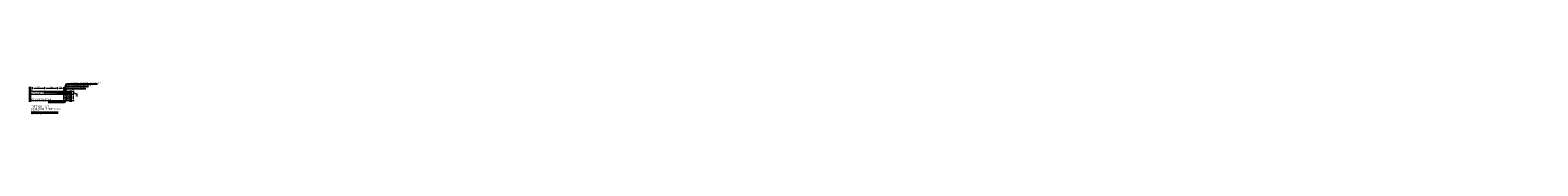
# Model space of a CAD drawing. Header units: metres. Extents: x 92403 to 95147, y 464428 to 465602.
# Tile 267 of 568: x 92613.69 to 92674.01, y 465100.59 to 465101.85. Entities that reach past the tile are written whole.
import ezdxf
from ezdxf import colors
from ezdxf.entities.mleader import LeaderData, LeaderLine
from ezdxf.math import Vec2, Vec3

# ---------------------------------------------------------------- set-up
doc = ezdxf.new("R2010")
doc.units = ezdxf.units.M
doc.linetypes.add('AL-PROJECT', pattern=[18, 12, -3, 0, -3])
doc.layers.get('0').update_dxf_attribs({"linetype": 'CONTINUOUS'})
doc.layers.get('Defpoints').update_dxf_attribs({"linetype": 'CONTINUOUS'})
for name, color, linetype, lineweight in [('B-WE-VH-VERHARDING_ASFALT-A', 252, 'CONTINUOUS', 18), ('B-WE-VH-VERHARDING_ASFALT-M', 7, 'CONTINUOUS', 18), ('N-WE-VH-DREMPEL_ASFALT-M', 7, 'CONTINUOUS', 18), ('N-WE-VH-VERHARDING_ASFALT-AD-10', 252, 'CONTINUOUS', 18), ('N-WE-VH-VERHARDING_ASFALT-G', 250, 'CONTINUOUS', 0), ('N-WE-VH-VERHARDING_FUNDERING-AD', 252, 'CONTINUOUS', 18), ('N-WE-VH-VERHARDING_FUNDERING-AD-10', 252, 'CONTINUOUS', 18), ('N-XX-GW-GROND_TEELAARDE-A-50', 7, 'CONTINUOUS', 18), ('V-WE-VH-VERHARDING_ASFALT-T25', 7, 'CONTINUOUS', 25), ('X-XX-AL-M', 7, 'CONTINUOUS', 18), ('X-XX-AL-PROJECTGRENS-G', 7, 'AL-PROJECT', 35), ('X-XX-AL-TEKENBLAD_TITELBLOK-T35', 50, 'CONTINUOUS', 35), ('X-XX-AL-VERWIJZING-T35', 7, 'CONTINUOUS', 35), ('X-XX-AL-VERWIJZING-T50', 7, 'CONTINUOUS', 50)]:
    doc.layers.add(name, color=color, linetype=linetype, lineweight=lineweight)
doc.styles.add('NLCS-ISO-M10000-T35', font='NLCS-ISO.ttf', dxfattribs={"height": 35})
doc.styles.add('NLCS-ISO-M10000-T50', font='NLCS-ISO.ttf', dxfattribs={"height": 50})
doc.styles.add('NLCS-ISO-M20-T25', font='NLCS-ISO.ttf', dxfattribs={"height": 0.05})
doc.styles.add('NLCS_10_25', font='NLCS-ISO.ttf', dxfattribs={"height": 0.025})
doc.dimstyles.new('NLCS-M20-T25-PIJL_L2_H1', dxfattribs={"dimscale": 0.02, "dimtxt": 0.05, "dimasz": 2.5, "dimexe": 2, "dimexo": 2, "dimgap": 0.7, "dimtad": 1, "dimlfac": 1000, "dimzin": 0, "dimdsep": 46, "dimtxsty": 'NLCS-ISO-M20-T25', "dimcen": 0, "dimdle": 2, "dimclrd": 256, "dimclre": 256, "dimclrt": 256, "dimadec": 1, "dimazin": 0, "dimtfac": 1, "dimtdec": 0, "dimtofl": 0, "dimtmove": 0, "dimatfit": 3, "dimfxl": 2, "dimfxlon": 1, "dimtfillclr": 256, "dimtolj": 1, "dimtzin": 0, "dimlwd": -1, "dimlwe": -1, "dimarcsym": 0})
pattern_1 = [(60, (2988.677585, 6080.812478), (-0.00866025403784, 0.005), []), (120, (2988.677585, 6080.812478), (-0.00866025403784, -0.005), [])]
pattern_2 = [(45, (-1694.622526, -603.71201), (-0.044901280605, 0.044901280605), [])]

# ---------------------------------------------------------------- blocks, each defined once
blk = doc.blocks.new('*D722')
at = {"layer": 'Defpoints', "color": 0, "transparency": 16777216}
for p in [(92613.784, 465101.497), (92614.284, 465101.607), (92614.284, 465101.427)]:
    blk.add_point(p, dxfattribs=at)
at = {"layer": 'X-XX-AL-M', "transparency": 16777216}
for p, q in [((92613.784, 465101.567), (92613.784, 465101.647)), ((92613.834, 465101.607), (92614.234, 465101.607)), ((92614.284, 465101.567), (92614.284, 465101.647))]:
    blk.add_line(p, q, dxfattribs=at)
for points in [[(92613.834, 465101.616), (92613.834, 465101.599), (92613.784, 465101.607)], [(92614.234, 465101.616), (92614.234, 465101.599), (92614.284, 465101.607)]]:
    blk.add_solid(points, dxfattribs=at)
at = {"layer": 'X-XX-AL-M', "transparency": 16777216, "insert": (92614.034, 465101.646), "char_height": 0.05, "attachment_point": 5, "style": 'NLCS-ISO-M20-T25'}
blk.add_mtext('\\A1;500', dxfattribs=at)
blk = doc.blocks.new('*D723')
at = {"layer": 'Defpoints', "color": 0, "transparency": 16777216}
for p in [(92614.284, 465101.607), (92614.784, 465101.607), (92614.784, 465101.497)]:
    blk.add_point(p, dxfattribs=at)
at = {"layer": 'X-XX-AL-M', "transparency": 16777216}
for p, q in [((92614.284, 465101.607), (92614.284, 465101.647)), ((92614.334, 465101.607), (92614.734, 465101.607)), ((92614.784, 465101.567), (92614.784, 465101.647))]:
    blk.add_line(p, q, dxfattribs=at)
for points in [[(92614.334, 465101.616), (92614.334, 465101.599), (92614.284, 465101.607)], [(92614.734, 465101.616), (92614.734, 465101.599), (92614.784, 465101.607)]]:
    blk.add_solid(points, dxfattribs=at)
at = {"layer": 'X-XX-AL-M', "transparency": 16777216, "insert": (92614.534, 465101.646), "char_height": 0.05, "attachment_point": 5, "style": 'NLCS-ISO-M20-T25'}
blk.add_mtext('\\A1;500', dxfattribs=at)
blk = doc.blocks.new('_DotSmall')
at = {"const_width": 0.5}
blk.add_lwpolyline([(-0.0625, 0, 1), (0.0625, 0, 1)], format="xyb", close=True, dxfattribs=at)
blk = doc.blocks.new('*D724')
at = {"layer": 'Defpoints', "color": 0, "transparency": 16777216}
for p in [(92615.313, 465101.497), (92615.313, 465101.372), (92615.413, 465101.372)]:
    blk.add_point(p, dxfattribs=at)
at = {"layer": 'X-XX-AL-M', "transparency": 16777216}
for p, q in [((92615.373, 465101.497), (92615.453, 465101.497)), ((92615.373, 465101.372), (92615.453, 465101.372)), ((92615.413, 465101.547), (92615.413, 465101.597)), ((92615.413, 465101.497), (92615.413, 465101.372)), ((92615.413, 465101.435), (92615.562, 465101.39)), ((92615.413, 465101.322), (92615.413, 465101.272)), ((92615.562, 465101.39), (92615.562, 465101.277))]:
    blk.add_line(p, q, dxfattribs=at)
for points in [[(92615.404, 465101.547), (92615.421, 465101.547), (92615.413, 465101.497)], [(92615.404, 465101.322), (92615.421, 465101.322), (92615.413, 465101.372)]]:
    blk.add_solid(points, dxfattribs=at)
at = {"layer": 'X-XX-AL-M', "transparency": 16777216, "insert": (92615.523, 465101.334), "char_height": 0.05, "attachment_point": 5, "rotation": 90, "style": 'NLCS-ISO-M20-T25'}
blk.add_mtext('\\A1;130', dxfattribs=at)
blk = doc.blocks.new('*D725')
at = {"layer": 'Defpoints', "color": 0, "transparency": 16777216}
for p in [(92615.313, 465101.372), (92615.313, 465101.122), (92615.413, 465101.122)]:
    blk.add_point(p, dxfattribs=at)
at = {"layer": 'X-XX-AL-M', "transparency": 16777216}
for p, q in [((92615.373, 465101.372), (92615.453, 465101.372)), ((92615.413, 465101.322), (92615.413, 465101.172)), ((92615.373, 465101.122), (92615.453, 465101.122))]:
    blk.add_line(p, q, dxfattribs=at)
for points in [[(92615.404, 465101.322), (92615.421, 465101.322), (92615.413, 465101.372)], [(92615.404, 465101.172), (92615.421, 465101.172), (92615.413, 465101.122)]]:
    blk.add_solid(points, dxfattribs=at)
at = {"layer": 'X-XX-AL-M', "transparency": 16777216, "insert": (92615.374, 465101.247), "char_height": 0.05, "attachment_point": 5, "rotation": 90, "style": 'NLCS-ISO-M20-T25'}
blk.add_mtext('\\A1;250', dxfattribs=at)
blk = doc.blocks.new('*D726')
at = {"layer": 'Defpoints', "color": 0, "transparency": 16777216}
for p in [(92614.784, 465101.607), (92615.034, 465101.607), (92615.034, 465101.372)]:
    blk.add_point(p, dxfattribs=at)
at = {"layer": 'X-XX-AL-M', "transparency": 16777216}
for p, q in [((92614.784, 465101.607), (92614.784, 465101.647)), ((92614.834, 465101.607), (92614.984, 465101.607)), ((92615.034, 465101.567), (92615.034, 465101.647))]:
    blk.add_line(p, q, dxfattribs=at)
for points in [[(92614.834, 465101.616), (92614.834, 465101.599), (92614.784, 465101.607)], [(92614.984, 465101.616), (92614.984, 465101.599), (92615.034, 465101.607)]]:
    blk.add_solid(points, dxfattribs=at)
at = {"layer": 'X-XX-AL-M', "transparency": 16777216, "insert": (92614.909, 465101.646), "char_height": 0.05, "attachment_point": 5, "style": 'NLCS-ISO-M20-T25'}
blk.add_mtext('\\A1;250', dxfattribs=at)

msp = doc.modelspace()

# ---------------------------------------------------------------- hatches: boundary and pattern name
at = {"layer": 'B-WE-VH-VERHARDING_ASFALT-A'}
h = msp.add_hatch(dxfattribs=at)
h.set_pattern_fill('ANSI31', color=256, scale=0.02, style=0)
h.set_pattern_definition(pattern_2)
h.paths.add_polyline_path([(92614.783794, 465101.472174), (92614.783794, 465101.497174), (92613.783794, 465101.497174), (92613.783794, 465101.472174)])
h = msp.add_hatch(dxfattribs=at)
h.set_pattern_fill('ANSI31', color=256, scale=0.02, style=0)
h.set_pattern_definition(pattern_2)
h.paths.add_polyline_path([(92614.783794, 465101.432174), (92614.783794, 465101.472174), (92614.283794, 465101.472174), (92614.283794, 465101.432174)])
at = {"layer": 'N-WE-VH-VERHARDING_ASFALT-AD-10'}
h = msp.add_hatch(dxfattribs=at)
h.set_pattern_fill('AVH-ASFALT', color=256, scale=0.01, pattern_type=2)
h.set_pattern_definition(pattern_1)
h.paths.add_polyline_path([(92615.320454, 465101.472174), (92615.320454, 465101.497174), (92613.783794, 465101.497174), (92613.783794, 465101.472174)])
h = msp.add_hatch(dxfattribs=at)
h.set_pattern_fill('AVH-ASFALT', color=256, scale=0.01, pattern_type=2)
h.set_pattern_definition(pattern_1)
h.paths.add_polyline_path([(92615.320454, 465101.432174), (92615.320454, 465101.472174), (92614.283794, 465101.472174), (92614.283794, 465101.432174)])
h = msp.add_hatch(dxfattribs=at)
h.set_pattern_fill('AVH-ASFALT', color=256, scale=0.01, pattern_type=2)
h.set_pattern_definition(pattern_1)
h.paths.add_polyline_path([(92615.320454, 465101.372174), (92615.320454, 465101.432174), (92614.783794, 465101.432174), (92614.783794, 465101.372174)])
at = {"layer": 'N-WE-VH-VERHARDING_FUNDERING-AD-10'}
h = msp.add_hatch(dxfattribs=at)
h.set_pattern_fill('AVH-FUNDERING_GRANULAAT', color=256, scale=0.01, pattern_type=2)
h.set_pattern_definition([(0, (95518.7763, 469141.38843), (0, 0.1), [0, -0.1]), (0, (95518.7773, 469141.35343), (0, 0.1), [0, -0.1]), (0, (95518.7803, 469141.40743), (0, 0.1), [0, -0.1]), (338.1986, (95518.728296, 469141.376427), (0.3000000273, -0.09999999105), [0.0107703, -0.5277462]), (216.8699, (95518.738296, 469141.372427), (0.29999999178, 0.20000001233), [0.005, -0.495]), (130.6013, (95518.734296, 469141.369427), (0.500000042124, -0.599999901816), [0.0092195, -0.9127349]), (206.5651, (95518.701296, 469141.357427), (-0.0999999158, -0.10000013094), [0.0022361, -0.2213707]), (326.3099, (95518.699296, 469141.356427), (0.19999995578, -0.10000013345), [0.0036056, -0.3569496]), (108.4349, (95518.702296, 469141.354427), (-0.09999984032, 0.20000004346), [0.0031623, -0.3130655]), (225, (95518.765296, 469141.34743), (-2e-17, -0.1000000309), [0.0042426, -0.1371787]), (0, (95518.7623, 469141.34443), (0.1, 0.1), [0.006, -0.094]), (135, (95518.768296, 469141.34443), (-0.1000000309, 9e-18), [0.0042426, -0.1371787]), (251.5651, (95518.753296, 469141.411427), (0.09999984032, 0.20000004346), [0.0031623, -0.3130655]), (0, (95518.7523, 469141.40843), (0.1, 0.1), [0.005, -0.095]), (143.1301, (95518.757296, 469141.408427), (-0.29999999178, 0.20000001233), [0.005, -0.495]), (213.6901, (95518.700296, 469141.412427), (0.19999995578, 0.10000013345), [0.0036056, -0.3569496]), (341.5651, (95518.697296, 469141.410427), (-0.20000004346, 0.09999984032), [0.0063246, -0.3099032]), (126.8699, (95518.703296, 469141.408427), (0.20000001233, -0.29999999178), [0.005, -0.495]), (0, (95518.7293, 469141.40843), (0, 0.1), [0, -0.1]), (0, (95518.7023, 469141.38243), (0, 0.1), [0, -0.1]), (0, (95518.7303, 469141.34543), (0, 0.1), [0, -0.1]), (0, (95518.7573, 469141.37643), (0, 0.1), [0, -0.1]), (0, (95518.7283, 469141.39343), (0, 0.1), [0, -0.1]), (0, (95518.7063, 469141.39643), (0, 0.1), [0, -0.1]), (0, (95518.7153, 469141.39043), (0, 0.1), [0, -0.1]), (0, (95518.7113, 469141.36643), (0, 0.1), [0, -0.1]), (0, (95518.6873, 469141.37043), (0, 0.1), [0, -0.1]), (0, (95518.6883, 469141.39343), (0, 0.1), [0, -0.1]), (0, (95518.6853, 469141.41543), (0, 0.1), [0, -0.1]), (0, (95518.7163, 469141.41943), (0, 0.1), [0, -0.1]), (0, (95518.7383, 469141.42343), (0, 0.1), [0, -0.1]), (0, (95518.7733, 469141.41943), (0, 0.1), [0, -0.1]), (0, (95518.7493, 469141.38843), (0, 0.1), [0, -0.1]), (0, (95518.7393, 469141.40643), (0, 0.1), [0, -0.1]), (0, (95518.7473, 469141.35843), (0, 0.1), [0, -0.1]), (0, (95518.7173, 469141.35343), (0, 0.1), [0, -0.1]), (0, (95518.7473, 469141.33143), (0, 0.1), [0, -0.1]), (0, (95518.7143, 469141.33743), (0, 0.1), [0, -0.1]), (0, (95518.6823, 469141.33443), (0, 0.1), [0, -0.1]), (0, (95518.6943, 469141.32943), (0, 0.1), [0, -0.1]), (0, (95518.6953, 469141.34343), (0, 0.1), [0, -0.1]), (0, (95518.7623, 469141.32743), (0, 0.1), [0, -0.1]), (0, (95518.7743, 469141.36843), (0, 0.1), [0, -0.1]), (0, (95518.7693, 469141.39843), (0, 0.1), [0, -0.1]), (0, (95518.7233, 469141.32643), (0, 0.1), [0, -0.1])])
h.paths.add_polyline_path([(92615.320454, 465101.122174), (92615.320454, 465101.372174), (92615.033794, 465101.372174), (92615.033794, 465101.122174)])

# ---------------------------------------------------------------- linework, layer by layer
at = {"layer": 'B-WE-VH-VERHARDING_ASFALT-A', "flags": 128}
msp.add_lwpolyline([(92614.783794, 465101.432174), (92614.783794, 465101.497174)], dxfattribs=at)
at = {"layer": 'B-WE-VH-VERHARDING_ASFALT-M', "flags": 128}
for points in [[(92613.783794, 465101.497174), (92613.692333, 465101.497174)], [(92613.692333, 465101.372174), (92614.783794, 465101.372174)], [(92613.692333, 465101.122174), (92614.783794, 465101.122174)]]:
    msp.add_lwpolyline(points, dxfattribs=at)
at = {"layer": 'N-WE-VH-VERHARDING_ASFALT-G', "flags": 128}
for points in [[(92613.783794, 465101.497174), (92615.320454, 465101.497174)], [(92615.321113, 465101.472174), (92613.783794, 465101.472174), (92613.783794, 465101.497174)], [(92615.321113, 465101.432174), (92614.283794, 465101.432174), (92614.283794, 465101.472174)], [(92614.783794, 465101.432174), (92614.783794, 465101.372174), (92615.321113, 465101.372174)]]:
    msp.add_lwpolyline(points, dxfattribs=at)
at = {"layer": 'N-WE-VH-VERHARDING_FUNDERING-AD', "flags": 128}
for points in [[(92615.033794, 465101.122174), (92615.033794, 465101.372174)], [(92615.033794, 465101.122174), (92615.320454, 465101.122174)]]:
    msp.add_lwpolyline(points, dxfattribs=at)
at = {"layer": 'N-XX-GW-GROND_TEELAARDE-A-50', "flags": 128}
msp.add_lwpolyline([(92614.783794, 465101.122174), (92615.033794, 465101.122174)], dxfattribs=at)
at = {"layer": 'X-XX-AL-PROJECTGRENS-G', "flags": 128}
for points in [[(92613.692333, 465101.060082), (92613.692333, 465101.060082), (92613.692333, 465101.671174)], [(92615.320454, 465101.060082), (92615.320454, 465101.060082), (92615.320454, 465101.517174)]]:
    msp.add_lwpolyline(points, dxfattribs=at)
at = {"layer": 'X-XX-AL-TEKENBLAD_TITELBLOK-T35'}
for p, q in [((92613.735361, 465100.644682), (92614.818106, 465100.644682)), ((92613.735361, 465100.634682), (92614.818106, 465100.634682))]:
    msp.add_line(p, q, dxfattribs=at)

# ---------------------------------------------------------------- texts
at = {"layer": 'N-WE-VH-DREMPEL_ASFALT-M', "insert": (92613.735361, 465100.570721), "char_height": 0.05, "attachment_point": 7, "style": 'NLCS_10_25'}
msp.add_mtext('\\PSCHAAL 1:20', dxfattribs=at)
at = {"layer": 'V-WE-VH-VERHARDING_ASFALT-T25', "style": 'NLCS-ISO-M20-T25'}
for s, p in [('BESTAANDE ASFALTVERHARDING', (92613.702767, 465101.378628)), ('BESTAANDE FUNDERING', (92613.702767, 465101.140041))]:
    msp.add_text(s, height=0.05, dxfattribs=at).set_placement(p)
at = {"layer": 'X-XX-AL-VERWIJZING-T35', "char_height": 0.07, "width": 1.298086, "attachment_point": 7, "style": 'NLCS-ISO-M10000-T35'}
for s, insert in [('CATEGORIE 7 (FIETSPAD)', (92613.735361, 465100.736933)), ('LIPLAS ', (92613.735361, 465100.651457))]:
    msp.add_mtext(s, dxfattribs=dict(at, insert=insert))
at = {"layer": 'X-XX-AL-VERWIJZING-T50', "insert": (92613.735361, 465100.827514), "char_height": 0.1, "width": 1.298086, "attachment_point": 7, "style": 'NLCS-ISO-M10000-T50'}
msp.add_mtext('DETAIL 47', dxfattribs=at)

# ---------------------------------------------------------------- dimensions: what is measured, and where the dimension line sits
at = {"layer": 'X-XX-AL-M'}
for base, p1, p2, text, picture, middle in [((92614.283794, 465101.607492), (92613.783794, 465101.497174), (92614.283794, 465101.427174), '500', '*D722', (92614.033794, 465101.646492)), ((92614.783794, 465101.607492), (92614.283794, 465101.607492), (92614.783794, 465101.497174), '500', '*D723', (92614.533794, 465101.646492)), ((92615.033794, 465101.607492), (92614.783794, 465101.607492), (92615.033794, 465101.372174), '250', '*D726', (92614.908794, 465101.646492))]:
    dim = msp.add_linear_dim(base=base, p1=p1, p2=p2, text=text, dimstyle='NLCS-M20-T25-PIJL_L2_H1', dxfattribs=at)
    dim.commit()
    dim.dimension.update_dxf_attribs({"geometry": picture, "text_midpoint": middle})
dim = msp.add_linear_dim(base=(92615.412823, 465101.372174), p1=(92615.313186, 465101.497174), p2=(92615.313186, 465101.372174), angle=90, text='130', dimstyle='NLCS-M20-T25-PIJL_L2_H1', override={"dimtmove": 1}, dxfattribs=at)
dim.commit()
dim.dimension.update_dxf_attribs({"geometry": '*D724', "text_midpoint": (92615.561953, 465101.376308), "dimtype": 160})
dim = msp.add_linear_dim(base=(92615.412823, 465101.122174), p1=(92615.313186, 465101.372174), p2=(92615.313186, 465101.122174), angle=90, text='250', dimstyle='NLCS-M20-T25-PIJL_L2_H1', dxfattribs=at)
dim.commit()
dim.dimension.update_dxf_attribs({"geometry": '*D725', "text_midpoint": (92615.373823, 465101.247174)})

# ---------------------------------------------------------------- leaders
at = {"layer": 'V-WE-VH-VERHARDING_ASFALT-T25'}
ml = msp.add_multileader_mtext('Standard', dxfattribs=at)
ml.set_content('\\A1;AC 8 SURF, DIK 25 MM, ZWART/ROOD', color=256, style='NLCS-ISO-M20-T25')
ml.set_leader_properties(color=256, linetype='ByLayer', lineweight=-1)
ml.set_arrow_properties(name='DOTSMALL')
ml.build(insert=Vec2(0, 0))
ml.multileader.update_dxf_attribs({"text_left_attachment_type": 5, "text_right_attachment_type": 5, "dogleg_length": 0.05, "arrow_head_size": 0.05})
ctx = ml.context
ctx.base_point, ctx.char_height, ctx.arrow_head_size, ctx.landing_gap_size, ctx.plane_origin = Vec3(92615.195859, 465101.790216), 0.05, 0.05, 0.018, Vec3(92614.97115, 465101.363293)
ctx.left_attachment, ctx.right_attachment = 5, 5
notes = []
notes.append((ctx, [(0, (1, 1, 0), (92615.145859, 465101.790216), (1, 0), 0.05, [(0, [(92615.041338, 465101.484147)], 0, [])])]))
ctx.mtext.insert, ctx.mtext.width, ctx.mtext.flow_direction = Vec3(92615.213859, 465101.850216), 58.79530261, 5
ml = msp.add_multileader_mtext('Standard', dxfattribs=at)
ml.set_content('\\A1;AC 16/22 BIND, DIK 40 MM', color=256, style='NLCS-ISO-M20-T25')
ml.set_leader_properties(color=256, linetype='ByLayer', lineweight=-1)
ml.set_arrow_properties(name='DOTSMALL')
ml.build(insert=Vec2(0, 0))
ml.multileader.update_dxf_attribs({"text_left_attachment_type": 5, "text_right_attachment_type": 5, "dogleg_length": 0.05, "arrow_head_size": 0.05})
ctx = ml.context
ctx.base_point, ctx.char_height, ctx.arrow_head_size, ctx.landing_gap_size, ctx.plane_origin = Vec3(92615.189611, 465101.692107), 0.05, 0.05, 0.018, Vec3(92614.97115, 465101.328447)
ctx.left_attachment, ctx.right_attachment = 5, 5
notes.append((ctx, [(0, (1, 1, 0), (92615.139611, 465101.692107), (1, 0), 0.05, [(0, [(92615.065066, 465101.451625)], 0, [])])]))
ctx.mtext.insert, ctx.mtext.flow_direction = Vec3(92615.207611, 465101.752107), 5
ml = msp.add_multileader_mtext('Standard', dxfattribs=at)
ml.set_content('AC 22 BASE, DIK 60MM', color=256, style='NLCS-ISO-M20-T25')
ml.set_leader_properties(color=256, linetype='ByLayer', lineweight=-1)
ml.set_arrow_properties(name='DOTSMALL')
ml.build(insert=Vec2(0, 0))
ml.multileader.update_dxf_attribs({"text_left_attachment_type": 5, "text_right_attachment_type": 5, "dogleg_length": 0.05, "arrow_head_size": 0.05})
ctx = ml.context
ctx.base_point, ctx.char_height, ctx.arrow_head_size, ctx.landing_gap_size, ctx.plane_origin = Vec3(92615.192711, 465101.598745), 0.05, 0.05, 0.018, Vec3(92614.97115, 465101.242575)
ctx.left_attachment, ctx.right_attachment = 5, 5
notes.append((ctx, [(0, (1, 1, 0), (92615.142711, 465101.598745), (1, 0), 0.05, [(0, [(92615.08248, 465101.397545)], 0, [])])]))
ctx.mtext.insert, ctx.mtext.flow_direction = Vec3(92615.210711, 465101.658745), 5
ml = msp.add_multileader_mtext('Standard', dxfattribs=at)
ml.set_content('MENGGRANULAAT', color=256, style='NLCS-ISO-M20-T25')
ml.set_leader_properties(color=256, linetype='ByLayer', lineweight=-1)
ml.set_arrow_properties(name='DOTSMALL')
ml.build(insert=Vec2(0, 0))
ml.multileader.update_dxf_attribs({"text_left_attachment_type": 5, "text_right_attachment_type": 5, "dogleg_length": 0.05, "arrow_head_size": 0.05})
ctx = ml.context
ctx.base_point, ctx.char_height, ctx.arrow_head_size, ctx.landing_gap_size, ctx.plane_origin = Vec3(92614.460495, 465101.038149), 0.05, 0.05, 0.018, Vec3(92614.936037, 465100.681979)
ctx.left_attachment, ctx.right_attachment = 5, 5
notes.append((ctx, [(1, (1, 1, 0), (92615.066495, 465101.038149), (-1, 0), 0.05, [(0, [(92615.156842, 465101.160886)], 0, [])])]))
ctx.mtext.insert, ctx.mtext.flow_direction = Vec3(92614.478495, 465101.098149), 5
for ctx, leaders in notes:
    for number, flags, end, landing, length, lines in leaders:
        leader = LeaderData()
        leader.index, (leader.has_last_leader_line, leader.has_dogleg_vector, leader.attachment_direction) = number, flags
        leader.last_leader_point, leader.dogleg_vector, leader.dogleg_length = Vec3(end), Vec3(landing), length
        for number, points, colour, breaks in lines:
            line = LeaderLine()
            line.index, line.vertices, line.color, line.breaks = number, Vec3.list(points), colors.encode_raw_color(colour), breaks
            leader.lines.append(line)
        ctx.leaders.append(leader)

doc.saveas('drawing.dxf')
